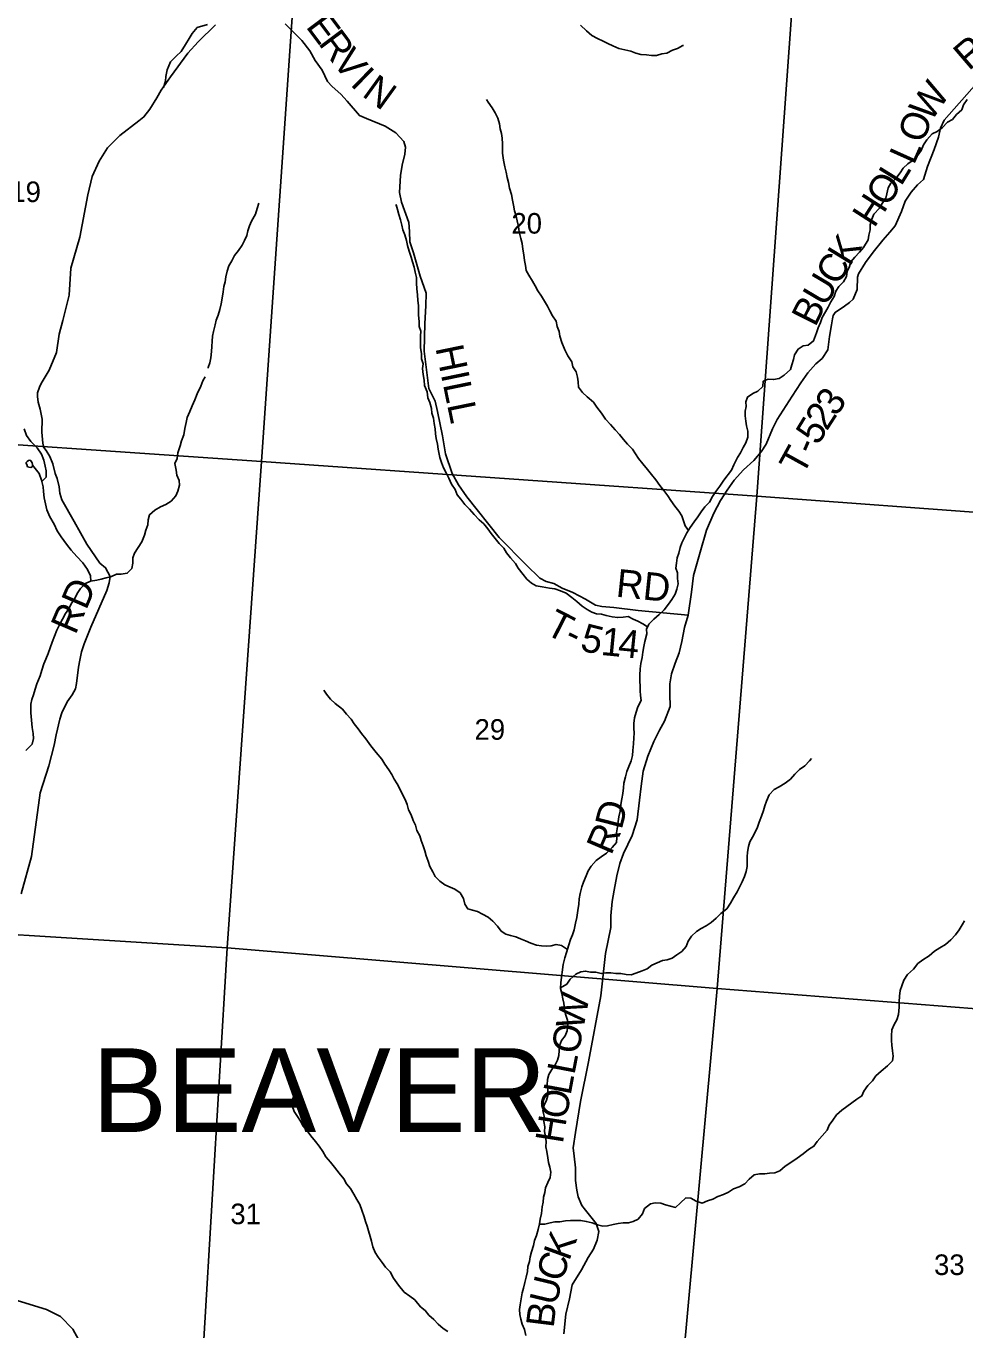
# Model space of a CAD drawing. Extents: x 1578669 to 1989827, y 208020 to 553079.
# Drawn here: x 1860103 to 1870195, y 380354 to 394363 of the extents above; entities that cross this region are included whole.
import ezdxf

# ---------------------------------------------------------------- set-up
doc = ezdxf.new("R2010")
doc.units = 0
for name, color, linetype in [('GM_X_County_Road', 7, 'Continuous'), ('GM_X_County_Road_Text', 7, 'Continuous'), ('GM_X_Minor_Lake', 7, 'Continuous'), ('GM_X_Minor_River', 7, 'Continuous'), ('GM_X_Section', 7, 'Continuous'), ('GM_X_Section_Text', 7, 'Continuous'), ('GM_X_Township_Road', 7, 'Continuous'), ('GM_X_Township_Road_Text', 7, 'Continuous'), ('GM_X_Township_Text', 7, 'Continuous')]:
    doc.layers.add(name, color=color, linetype=linetype)

msp = doc.modelspace()

# ---------------------------------------------------------------- linework, layer by layer
at = {"layer": 'GM_X_County_Road'}
for points in [[(1860052, 385041), (1860162, 385440), (1860253, 386123), (1860349, 386415), (1860405, 386636), (1860427, 386749), (1860466, 386916), (1860489, 386983), (1860546, 387101), (1860600, 387177), (1860635, 387241), (1860646, 387298), (1860666, 387474), (1860680, 387550), (1860698, 387639), (1860727, 387727), (1860800, 387904), (1860971, 388298), (1860997, 388381), (1861006, 388449), (1860957, 388542), (1860896, 388593), (1860758, 388797), (1860619, 389039), (1860488, 389272), (1860467, 389343), (1860460, 389413), (1860439, 389501), (1860415, 389556), (1860391, 389658), (1860357, 389737), (1860319, 389802), (1860295, 389836), (1860282, 389882), (1860274, 390001), (1860275, 390140), (1860256, 390247), (1860234, 390322), (1860226, 390383), (1860225, 390421), (1860247, 390483), (1860267, 390523), (1860350, 390667), (1860430, 390857), (1860459, 391051), (1860499, 391200), (1860567, 391470), (1860583, 391760), (1860680, 392095), (1860768, 392548), (1860815, 392747), (1860889, 392911), (1860979, 393056), (1861111, 393186), (1861314, 393346), (1861369, 393386), (1861433, 393470), (1861508, 393590), (1861556, 393675), (1861654, 393816), (1861842, 394070), (1861953, 394194), (1862139, 394377)], [(1865884, 380313), (1865905, 380525), (1865943, 380689), (1865974, 380837), (1866075, 381001), (1866145, 381133), (1866201, 381221), (1866242, 381317), (1866260, 381412), (1866232, 381498), (1866117, 381641), (1866077, 381689), (1866037, 381785), (1866025, 381857), (1866009, 381960), (1866008, 382096), (1865994, 382220), (1865984, 382310), (1866009, 382475), (1866062, 382807), (1866147, 383234), (1866281, 383944), (1866331, 384397), (1866388, 384679), (1866390, 384803), (1866403, 384956), (1866423, 385078), (1866453, 385234), (1866486, 385364), (1866524, 385474), (1866617, 385666), (1866673, 385836), (1866696, 386045), (1866715, 386195), (1866735, 386359), (1866788, 386519), (1866850, 386677), (1866913, 386799), (1866965, 386895), (1867028, 387051), (1867022, 387183), (1867024, 387295), (1867041, 387404), (1867079, 387518), (1867123, 387628), (1867152, 387752), (1867182, 387902), (1867221, 388032)], [(1859561, 380807), (1860322, 380575), (1860472, 380497), (1860605, 380363), (1860747, 380107)]]:
    msp.add_lwpolyline(points, dxfattribs=at)
at = {"layer": 'GM_X_Minor_Lake'}
for points in [[(1860173, 389651), (1860169, 389671), (1860156, 389693), (1860144, 389698), (1860130, 389694), (1860114, 389686), (1860105, 389674), (1860105, 389662), (1860111, 389652), (1860120, 389628), (1860134, 389622), (1860154, 389621), (1860168, 389627)], [(1860168, 389627), (1860173, 389635), (1860173, 389642), (1860173, 389651)]]:
    msp.add_lwpolyline(points, dxfattribs=at)
at = {"layer": 'GM_X_Minor_River'}
for points in [[(1862054, 394381), (1861944, 394347), (1861887, 394282), (1861858, 394231), (1861817, 394165), (1861769, 394088), (1861717, 394039), (1861655, 393978), (1861620, 393891), (1861605, 393821), (1861602, 393771), (1861582, 393703)], [(1866062, 394371), (1866126, 394313), (1866184, 394263), (1866244, 394231), (1866308, 394200), (1866358, 394176), (1866410, 394150), (1866475, 394122), (1866539, 394108), (1866603, 394092), (1866657, 394072), (1866713, 394058), (1866773, 394052), (1866827, 394048), (1866878, 394048), (1866936, 394064), (1866992, 394072), (1867052, 394105), (1867106, 394123), (1867164, 394155), (1867170, 394155)], [(1867222, 388943), (1867189, 388995), (1867169, 389047), (1867151, 389100), (1867121, 389150), (1867077, 389204), (1867035, 389264), (1867001, 389314), (1866957, 389374), (1866914, 389428), (1866874, 389488), (1866826, 389544), (1866784, 389600), (1866734, 389660), (1866686, 389716), (1866654, 389768), (1866622, 389818), (1866568, 389872), (1866526, 389922), (1866483, 389976), (1866437, 390026), (1866385, 390082), (1866333, 390140), (1866287, 390202), (1866237, 390268), (1866201, 390322), (1866135, 390380), (1866085, 390426), (1866043, 390482), (1866038, 390540), (1866032, 390592), (1866016, 390648), (1865980, 390702), (1865970, 390756), (1865928, 390820), (1865894, 390884), (1865862, 390964), (1865841, 391030), (1865833, 391080), (1865813, 391134), (1865801, 391192), (1865761, 391250), (1865733, 391304), (1865707, 391354), (1865677, 391408), (1865645, 391462), (1865605, 391518), (1865574, 391572), (1865548, 391622), (1865506, 391686), (1865478, 391736), (1865472, 391792), (1865460, 391843), (1865454, 391905), (1865444, 391967), (1865435, 392027), (1865421, 392081), (1865405, 392151), (1865397, 392209), (1865381, 392271), (1865371, 392321), (1865355, 392377), (1865341, 392439), (1865333, 392491), (1865320, 392553), (1865300, 392621), (1865288, 392682), (1865276, 392734), (1865264, 392792), (1865248, 392852), (1865234, 392922), (1865223, 392996), (1865223, 393098), (1865219, 393158), (1865213, 393208), (1865199, 393258), (1865191, 393314), (1865175, 393372), (1865147, 393430), (1865112, 393486), (1865072, 393546), (1865052, 393575)], [(1869217, 392341), (1869275, 392406), (1869305, 392456), (1869343, 392512), (1869357, 392562), (1869370, 392624), (1869400, 392674), (1869452, 392724), (1869500, 392785), (1869530, 392835), (1869582, 392883), (1869638, 392921), (1869688, 392977), (1869725, 393027), (1869751, 393087), (1869785, 393142), (1869843, 393204), (1869895, 393230), (1869951, 393268), (1870007, 393330), (1870063, 393360), (1870104, 393411), (1870162, 393463), (1870178, 393517), (1870218, 393573)], [(1862606, 392461), (1862586, 392403), (1862568, 392343), (1862526, 392266), (1862504, 392216), (1862486, 392164), (1862477, 392112), (1862451, 392058), (1862425, 392008), (1862387, 391952), (1862343, 391898), (1862315, 391839), (1862283, 391787), (1862266, 391731), (1862252, 391667), (1862244, 391615), (1862228, 391563), (1862220, 391507), (1862212, 391441), (1862202, 391377), (1862186, 391316), (1862169, 391258), (1862145, 391204), (1862137, 391154), (1862119, 391080), (1862107, 391030), (1862105, 390978), (1862101, 390920), (1862097, 390866), (1862090, 390800), (1862080, 390744), (1862060, 390693), (1862060, 390689)], [(1866784, 387907), (1866734, 387941), (1866680, 387969), (1866628, 387989), (1866574, 388019), (1866522, 388013), (1866464, 388007), (1866404, 388017), (1866340, 388029), (1866290, 388043), (1866234, 388047), (1866184, 388065), (1866134, 388095), (1866080, 388131), (1866024, 388179), (1865970, 388222), (1865909, 388268), (1865847, 388296), (1865787, 388316), (1865731, 388324), (1865649, 388338), (1865587, 388348), (1865537, 388378), (1865487, 388420), (1865445, 388472), (1865391, 388538), (1865365, 388588), (1865311, 388650), (1865269, 388702), (1865239, 388752), (1865187, 388804), (1865146, 388858), (1865102, 388912), (1865066, 388962), (1865024, 389014), (1864974, 389058), (1864920, 389116), (1864870, 389172), (1864820, 389224), (1864778, 389278), (1864736, 389328), (1864716, 389384), (1864677, 389442), (1864647, 389504), (1864619, 389562), (1864589, 389616), (1864569, 389674), (1864551, 389728), (1864531, 389818), (1864525, 389870), (1864512, 389930), (1864504, 389980), (1864500, 390034), (1864490, 390093), (1864482, 390151), (1864466, 390203), (1864462, 390255), (1864444, 390319), (1864420, 390369), (1864413, 390433), (1864385, 390501), (1864383, 390559), (1864371, 390619), (1864365, 390685), (1864371, 390735), (1864355, 390787), (1864353, 390845), (1864344, 390907), (1864344, 390973), (1864342, 391032), (1864348, 391086), (1864330, 391136), (1864328, 391190), (1864320, 391258), (1864322, 391308), (1864321, 391362), (1864313, 391416), (1864311, 391476), (1864305, 391538), (1864301, 391600), (1864299, 391660), (1864285, 391718), (1864275, 391773), (1864256, 391831), (1864242, 391881), (1864222, 391945), (1864204, 392005), (1864192, 392059), (1864176, 392119), (1864154, 392173), (1864142, 392225), (1864128, 392281), (1864109, 392339), (1864095, 392393), (1864081, 392443), (1864075, 392435)], [(1866644, 386930), (1866660, 386990), (1866680, 387050), (1866714, 387116), (1866707, 387172), (1866705, 387222), (1866705, 387272), (1866701, 387323), (1866699, 387389), (1866703, 387457), (1866711, 387513), (1866725, 387577), (1866732, 387635), (1866744, 387697), (1866754, 387749), (1866776, 387833), (1866772, 387883), (1866798, 387935), (1866852, 387990), (1866907, 388040), (1866961, 388092), (1867007, 388152), (1867045, 388202), (1867079, 388258), (1867097, 388314), (1867111, 388371), (1867107, 388429), (1867104, 388487), (1867086, 388539), (1867094, 388591), (1867102, 388649), (1867120, 388699), (1867134, 388761), (1867152, 388811), (1867180, 388869), (1867207, 388919), (1867241, 388974), (1867285, 389036), (1867323, 389090), (1867359, 389142), (1867399, 389198), (1867449, 389248), (1867482, 389308), (1867518, 389362), (1867562, 389421), (1867602, 389483), (1867686, 389591), (1867710, 389649), (1867749, 389727), (1867783, 389779), (1867811, 389834), (1867839, 389884), (1867861, 389946), (1867861, 390010), (1867847, 390066), (1867841, 390118), (1867834, 390174), (1867832, 390224), (1867844, 390274), (1867840, 390326), (1867858, 390376), (1867914, 390415), (1867970, 390439), (1868024, 390491), (1868028, 390547), (1868079, 390569), (1868139, 390565), (1868197, 390577), (1868253, 390611), (1868321, 390672), (1868333, 390724), (1868351, 390780), (1868363, 390830), (1868401, 390892), (1868455, 390926), (1868509, 390934), (1868566, 390980), (1868600, 391067), (1868618, 391119), (1868642, 391177), (1868662, 391233), (1868696, 391291), (1868724, 391341), (1868755, 391399), (1868789, 391457), (1868807, 391516), (1868839, 391566), (1868889, 391616), (1868923, 391672), (1868929, 391726), (1868954, 391778), (1868968, 391830), (1869010, 391880), (1869060, 391933), (1869104, 391985), (1869156, 392065), (1869162, 392117), (1869176, 392175), (1869177, 392227), (1869193, 392287), (1869217, 392341)], [(1861735, 389367), (1861751, 389429), (1861748, 389479), (1861725, 389538), (1861717, 389590), (1861703, 389663), (1861726, 389716), (1861735, 389776), (1861759, 389851), (1861773, 389907), (1861799, 389970), (1861808, 390038), (1861824, 390104), (1861833, 390158), (1861863, 390223), (1861887, 390283), (1861916, 390348), (1861942, 390413), (1861982, 390494), (1862004, 390552), (1862027, 390593)], [(1860272, 389468), (1860318, 389516), (1860319, 389584), (1860310, 389634), (1860294, 389699), (1860269, 389765), (1860222, 389830), (1860156, 389900), (1860109, 389963), (1860082, 390035)], [(1860801, 388398), (1860796, 388456), (1860765, 388525), (1860714, 388594), (1860650, 388663), (1860589, 388732), (1860536, 388797), (1860482, 388874), (1860439, 388941), (1860405, 389012), (1860358, 389089), (1860325, 389164), (1860311, 389228), (1860298, 389294), (1860291, 389363), (1860286, 389413), (1860268, 389485), (1860245, 389554), (1860173, 389644)], [(1860101, 386579), (1860168, 386649), (1860184, 386709), (1860181, 386761), (1860167, 386825), (1860153, 386984), (1860155, 387076), (1860165, 387128), (1860184, 387179), (1860202, 387237), (1860219, 387296), (1860253, 387380), (1860271, 387443), (1860295, 387511), (1860316, 387562), (1860340, 387620), (1860361, 387683), (1860385, 387742), (1860408, 387808), (1860434, 387871), (1860466, 387935), (1860493, 387990), (1860527, 388051), (1860564, 388102), (1860589, 388156), (1860627, 388213), (1860652, 388266), (1860688, 388319), (1860741, 388374), (1860796, 388397), (1860862, 388409), (1860912, 388420), (1860963, 388434), (1861021, 388449), (1861074, 388473), (1861126, 388474), (1861190, 388484), (1861239, 388535), (1861249, 388591), (1861250, 388649), (1861270, 388701), (1861307, 388762), (1861349, 388823), (1861377, 388892), (1861390, 388946), (1861411, 389003), (1861415, 389057), (1861430, 389113), (1861486, 389162), (1861548, 389196), (1861605, 389221), (1861662, 389259), (1861714, 389314), (1861735, 389367)], [(1865922, 384441), (1865858, 384486), (1865800, 384495), (1865746, 384481), (1865694, 384477), (1865642, 384479), (1865590, 384487), (1865530, 384509), (1865472, 384535), (1865418, 384555), (1865366, 384577), (1865312, 384591), (1865260, 384605), (1865210, 384637), (1865172, 384691), (1865121, 384747), (1865071, 384789), (1865009, 384821), (1864955, 384851), (1864901, 384864), (1864851, 384880), (1864821, 384930), (1864805, 384988), (1864769, 385049), (1864713, 385090), (1864661, 385112), (1864603, 385136), (1864551, 385174), (1864501, 385226), (1864475, 385276), (1864444, 385332), (1864426, 385390), (1864402, 385446), (1864388, 385501), (1864372, 385555), (1864350, 385611), (1864334, 385661), (1864302, 385721), (1864288, 385777), (1864263, 385829), (1864243, 385887), (1864213, 385941), (1864201, 385999), (1864177, 386053), (1864145, 386113), (1864121, 386167), (1864091, 386221), (1864061, 386271), (1864034, 386321), (1864004, 386371), (1863960, 386431), (1863928, 386487), (1863866, 386557), (1863810, 386631), (1863756, 386703), (1863708, 386763), (1863674, 386813), (1863631, 386865), (1863599, 386917), (1863549, 386971), (1863503, 387025), (1863427, 387085), (1863377, 387131), (1863333, 387185), (1863303, 387229)], [(1865535, 381192), (1865557, 381262), (1865567, 381314), (1865589, 381369), (1865606, 381433), (1865622, 381495), (1865630, 381545), (1865642, 381605), (1865650, 381677), (1865660, 381727), (1865666, 381779), (1865679, 381831), (1865685, 381881), (1865713, 381938), (1865735, 381992), (1865745, 382048), (1865733, 382102), (1865719, 382154), (1865711, 382204), (1865701, 382270), (1865690, 382322), (1865692, 382380), (1865688, 382432), (1865676, 382486), (1865680, 382536), (1865670, 382595), (1865672, 382649), (1865658, 382707), (1865673, 382767), (1865697, 382821), (1865711, 382873), (1865713, 382929), (1865705, 382989), (1865709, 383043), (1865721, 383099), (1865755, 383151), (1865790, 383202), (1865816, 383254), (1865830, 383304), (1865832, 383356), (1865838, 383408), (1865860, 383462), (1865898, 383512), (1865920, 383566), (1865927, 383632), (1865923, 383682), (1865903, 383747), (1865891, 383801), (1865883, 383863), (1865873, 383913), (1865861, 383969), (1865849, 384023), (1865851, 384085), (1865858, 384139), (1865864, 384197), (1865878, 384279), (1865894, 384351), (1865914, 384409), (1865936, 384490), (1865955, 384548), (1865975, 384600), (1865993, 384654), (1866009, 384724), (1866025, 384786), (1866035, 384862), (1866045, 384928), (1866049, 384984), (1866060, 385043), (1866078, 385115), (1866094, 385165), (1866124, 385231), (1866144, 385285), (1866176, 385337), (1866230, 385397), (1866285, 385437), (1866343, 385478), (1866403, 385536), (1866449, 385590), (1866453, 385644), (1866451, 385696), (1866459, 385760), (1866469, 385818), (1866476, 385868), (1866488, 385926), (1866496, 385999), (1866508, 386061), (1866518, 386119), (1866526, 386179), (1866530, 386229), (1866545, 386295), (1866559, 386353), (1866581, 386407), (1866607, 386469), (1866621, 386527), (1866627, 386581), (1866631, 386650), (1866636, 386714), (1866638, 386766), (1866636, 386818), (1866636, 386868), (1866644, 386930)], [(1865849, 384029), (1865917, 384069), (1865952, 384123), (1866012, 384175), (1866066, 384201), (1866118, 384210), (1866170, 384198), (1866228, 384196), (1866286, 384182), (1866338, 384192), (1866390, 384192), (1866442, 384184), (1866498, 384182), (1866552, 384174), (1866606, 384170), (1866658, 384186), (1866724, 384213), (1866778, 384235), (1866830, 384273), (1866886, 384297), (1866944, 384323), (1866995, 384331), (1867047, 384349), (1867099, 384385), (1867153, 384421), (1867199, 384472), (1867219, 384530), (1867255, 384584), (1867309, 384634), (1867361, 384666), (1867413, 384696), (1867466, 384732), (1867520, 384777), (1867572, 384827), (1867634, 384879), (1867674, 384939), (1867708, 384997), (1867746, 385061), (1867773, 385111), (1867801, 385168), (1867827, 385226), (1867845, 385278), (1867855, 385332), (1867853, 385386), (1867855, 385436), (1867859, 385488), (1867868, 385548), (1867882, 385598), (1867912, 385648), (1867940, 385702), (1867964, 385755), (1867982, 385809), (1868010, 385875), (1868030, 385935), (1868045, 385985), (1868063, 386035), (1868089, 386103), (1868145, 386159), (1868199, 386190), (1868263, 386228), (1868321, 386272), (1868365, 386324), (1868418, 386374), (1868474, 386416), (1868526, 386468), (1868546, 386492)], [(1865621, 381492), (1865680, 381491), (1865736, 381503), (1865788, 381517), (1865842, 381517), (1865902, 381525), (1865954, 381531), (1866010, 381531), (1866068, 381528), (1866124, 381520), (1866188, 381506), (1866246, 381482), (1866302, 381470), (1866354, 381474), (1866414, 381488), (1866466, 381496), (1866522, 381506), (1866578, 381506), (1866630, 381520), (1866682, 381545), (1866730, 381603), (1866751, 381657), (1866815, 381709), (1866867, 381719), (1866925, 381717), (1866977, 381699), (1867085, 381671), (1867139, 381720), (1867195, 381772), (1867247, 381768), (1867307, 381736), (1867369, 381716), (1867427, 381742), (1867485, 381760), (1867539, 381788), (1867599, 381808), (1867655, 381833), (1867709, 381869), (1867768, 381891), (1867830, 381923), (1867874, 381975), (1867930, 382019), (1867986, 382031), (1868044, 382031), (1868096, 382038), (1868152, 382040), (1868206, 382062), (1868264, 382114), (1868324, 382152), (1868390, 382198), (1868457, 382246), (1868515, 382293), (1868571, 382327), (1868607, 382377), (1868659, 382439), (1868713, 382499), (1868737, 382555), (1868774, 382607), (1868814, 382664), (1868872, 382714), (1868924, 382756), (1869032, 382832), (1869088, 382868), (1869110, 382920), (1869151, 382979), (1869201, 383029), (1869237, 383083), (1869293, 383133), (1869363, 383193), (1869415, 383245), (1869423, 383296), (1869417, 383352), (1869410, 383414), (1869406, 383464), (1869404, 383514), (1869410, 383578), (1869434, 383636), (1869464, 383686), (1869482, 383742), (1869488, 383820), (1869487, 383880), (1869491, 383939), (1869499, 384001), (1869517, 384051), (1869539, 384113), (1869577, 384171), (1869641, 384231), (1869690, 384291), (1869744, 384331), (1869810, 384372), (1869868, 384422), (1869924, 384460), (1869986, 384496), (1870044, 384544), (1870092, 384600), (1870133, 384653), (1870165, 384705), (1870189, 384751)], [(1864635, 380337), (1864585, 380371), (1864533, 380417), (1864487, 380467), (1864433, 380513), (1864393, 380563), (1864343, 380603), (1864281, 380677), (1864227, 380715), (1864168, 380759), (1864106, 380835), (1864054, 380909), (1864018, 380977), (1863966, 381027), (1863932, 381079), (1863888, 381135), (1863854, 381185), (1863830, 381248), (1863817, 381308), (1863801, 381358), (1863785, 381418), (1863771, 381468), (1863751, 381518), (1863739, 381568), (1863713, 381642), (1863689, 381702), (1863659, 381756), (1863626, 381812), (1863590, 381872), (1863548, 381922), (1863520, 381978), (1863470, 382038), (1863418, 382102), (1863374, 382156), (1863326, 382214), (1863292, 382272), (1863253, 382328), (1863215, 382380), (1863165, 382438), (1863123, 382492), (1863081, 382544), (1863053, 382596), (1863019, 382646), (1862985, 382702), (1862963, 382760), (1862967, 382817), (1862974, 382857)], [(1865475, 380295), (1865459, 380357), (1865435, 380415), (1865421, 380471), (1865410, 380521), (1865408, 380573), (1865414, 380623), (1865424, 380689), (1865436, 380751), (1865450, 380801), (1865464, 380864), (1865478, 380920), (1865493, 380980), (1865497, 381034), (1865513, 381088), (1865521, 381138), (1865535, 381192)]]:
    msp.add_lwpolyline(points, dxfattribs=at)
at = {"layer": 'GM_X_Section'}
for points in [[(1858812, 395626), (1863024, 395342), (1862633, 389683), (1858342, 389978), (1858425, 390961)], [(1863024, 395342), (1868359, 394876), (1867957, 389311), (1862633, 389683)], [(1868359, 394876), (1873793, 394441), (1873398, 388912), (1867957, 389311)], [(1858342, 389978), (1862633, 389683), (1862263, 384458), (1857885, 384732), (1857906, 385008)], [(1867957, 389311), (1867531, 384024), (1862263, 384458), (1862633, 389683)], [(1873398, 388912), (1873014, 383593), (1867531, 384024), (1867957, 389311)], [(1857885, 384732), (1862263, 384458), (1861934, 378928), (1857433, 379214)], [(1862263, 384458), (1867531, 384024), (1867037, 378615), (1862224, 378915), (1861934, 378928)], [(1867531, 384024), (1873014, 383593), (1872550, 378225), (1867563, 378586), (1867037, 378615)]]:
    msp.add_lwpolyline(points, close=True, dxfattribs=at)
at = {"layer": 'GM_X_Township_Road'}
for points in [[(1867221, 388032), (1866684, 388084), (1866420, 388117), (1866291, 388128), (1866223, 388142), (1866117, 388204), (1865981, 388277), (1865865, 388323), (1865775, 388374), (1865695, 388396), (1865627, 388430), (1865479, 388575), (1865190, 388869), (1864840, 389305), (1864752, 389433), (1864683, 389554), (1864613, 389766), (1864578, 389959), (1864524, 390220), (1864499, 390334), (1864431, 390468), (1864382, 390869), (1864391, 391168), (1864399, 391358), (1864402, 391492), (1864340, 391677), (1864269, 391926), (1864229, 392044), (1864225, 392154), (1864219, 392254), (1864140, 392471), (1864118, 392573), (1864129, 392758), (1864145, 392870), (1864176, 392986), (1864180, 393060), (1864162, 393122), (1864076, 393217), (1863964, 393289), (1863764, 393370), (1863686, 393401), (1863554, 393555), (1863486, 393630), (1863392, 393712), (1863342, 393767), (1863285, 393889), (1863209, 393992), (1863153, 394096), (1863067, 394209), (1862887, 394388)], [(1867221, 388032), (1867257, 388280), (1867278, 388461), (1867349, 388711), (1867418, 388947), (1867496, 389129), (1867569, 389265), (1867641, 389377), (1867716, 389485), (1867816, 389595), (1867925, 389694), (1868005, 389790), (1868057, 389872), (1868128, 390036), (1868176, 390136), (1868339, 390386), (1868432, 390530), (1868508, 390636), (1868593, 390732), (1868659, 390792), (1868723, 390884), (1868738, 391026), (1868760, 391152), (1868771, 391216), (1868779, 391254), (1868799, 391286), (1868901, 391352), (1868955, 391394), (1868992, 391428), (1869038, 391532), (1869040, 391664), (1869052, 391702), (1869127, 391824), (1869207, 391934), (1869314, 392062), (1869386, 392150), (1869445, 392217), (1869513, 392369), (1869553, 392480), (1869616, 392578), (1869686, 392657), (1869748, 392715), (1869791, 392853), (1869866, 393038), (1869910, 393170), (1869932, 393266), (1869971, 393352), (1870322, 393749)]]:
    msp.add_lwpolyline(points, dxfattribs=at)

# ---------------------------------------------------------------- texts
at = {"layer": 'GM_X_County_Road_Text'}
for s, rotation, p in [('RD', 66.7384, (1860634, 387813)), ('D', 75.8125, (1866505, 385720)), ('R', 66.7619, (1866392, 385445)), ('W', 79.0889, (1866090, 383567)), ('O', 79.0897, (1866040, 383307)), ('L', 79.0918, (1865997, 383087)), ('L', 79.4751, (1865956, 382867)), ('O', 80.4185, (1865913, 382608)), ('H', 81.0389, (1865872, 382348)), ('K', 70.0524, (1865940, 381086)), ('C', 71.3194, (1865862, 380855)), ('U', 76.5442, (1865802, 380605)), ('B', 82.9413, (1865773, 380369))]:
    msp.add_text(s, height=300, rotation=rotation, dxfattribs=at).set_placement(p)
at = {"layer": 'GM_X_Section_Text'}
for s, p in [('19', (1859934, 392472)), ('20', (1865320, 392133)), ('29', (1864924, 386695)), ('31', (1862299, 381490)), ('33', (1869863, 380944))]:
    msp.add_text(s, height=221, rotation=0, dxfattribs=at).set_placement(p)
at = {"layer": 'GM_X_Township_Road_Text'}
for s, rotation, p in [('E', 306.7748, (1863103, 394357)), ('R', 306.7723, (1863237, 394177)), ('R', 40.5911, (1870236, 393875)), ('V', 307.7745, (1863388, 393975)), ('I', 315.5243, (1863579, 393734)), ('N', 324.1122, (1863703, 393617)), ('W', 55.3783, (1869826, 393322)), ('O', 70.4792, (1869748, 393092)), ('L', 65.8541, (1869646, 392862)), ('L', 58.3042, (1869508, 392633)), ('O', 57.3405, (1869363, 392406)), ('H', 57.3466, (1869220, 392184)), ('K', 58.5109, (1868957, 391771)), ('C', 58.5188, (1868828, 391561)), ('U', 59.3342, (1868694, 391335)), ('B', 63.2656, (1868586, 391120)), ('HILL', 281.6331, (1864502, 390907)), ('3', 55.0715, (1868809, 390157)), ('2', 57.1644, (1868710, 390004)), ('5', 58.5418, (1868615, 389848)), ('T', 61.1727, (1868449, 389522)), ('-', 66.3028, (1868570, 389745)), ('RD', 354.0932, (1866436, 388233)), ('T', 332.9021, (1865667, 387842)), ('5', 345.995, (1866047, 387659)), ('-', 334.0984, (1865873, 387736)), ('1', 354.4486, (1866274, 387607)), ('4', 354.1454, (1866458, 387589))]:
    msp.add_text(s, height=300, rotation=rotation, dxfattribs=at).set_placement(p)
at = {"layer": 'GM_X_Township_Text'}
msp.add_text('BEAVER', height=900, rotation=0, dxfattribs=at).set_placement((1860814, 382480))

doc.saveas('drawing.dxf')
